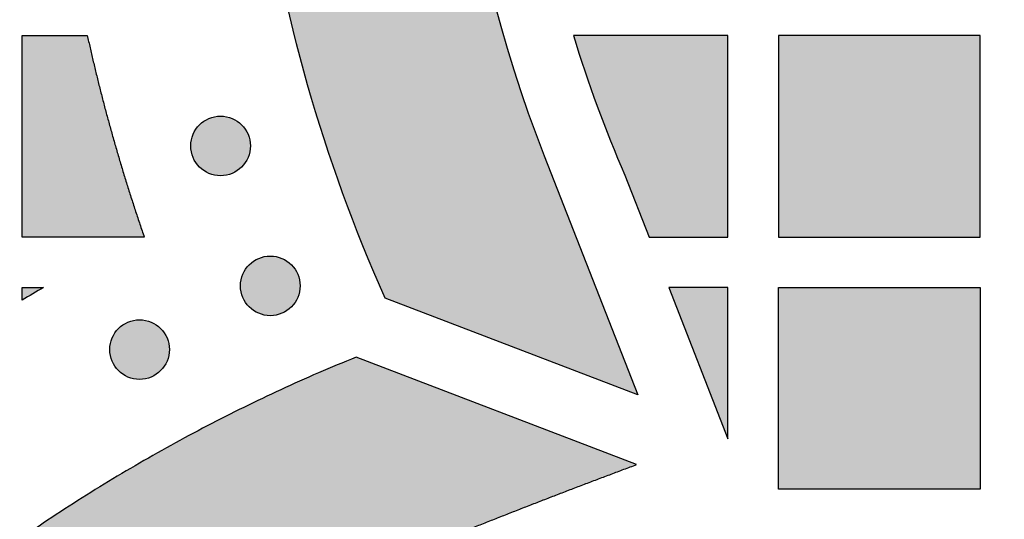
# Model space of a CAD drawing. Header units: millimetres. Extents: x -3873 to -97, y 912 to 4165.
# Tile 432 of 656: x -1848 to -1790, y 2968 to 2998. Entities that reach past the tile are written whole.
import ezdxf

# ---------------------------------------------------------------- set-up
doc = ezdxf.new("R2010")
doc.units = ezdxf.units.MM
doc.layers.add('pattern', color=7, linetype='Continuous', true_color=0x000000)

msp = doc.modelspace()

# ---------------------------------------------------------------- hatches: boundary and pattern name
at = {"layer": 'pattern'}
for points in [[(-1727.51, 3080.489), (-1721.756, 3065.465), (-1735.983, 3071.031), (-1738.491, 3071.965), (-1741.038, 3072.821), (-1743.619, 3073.597), (-1746.232, 3074.289), (-1748.871, 3074.897), (-1751.533, 3075.418), (-1754.214, 3075.853), (-1756.909, 3076.199), (-1759.614, 3076.457), (-1762.325, 3076.625), (-1765.036, 3076.705), (-1767.745, 3076.695), (-1770.446, 3076.597), (-1773.135, 3076.411), (-1775.808, 3076.139), (-1778.46, 3075.781), (-1779.455, 3075.621), (-1780.448, 3075.44), (-1781.441, 3075.24), (-1782.432, 3075.02), (-1783.421, 3074.779), (-1784.407, 3074.519), (-1785.39, 3074.238), (-1786.369, 3073.937), (-1787.343, 3073.617), (-1788.312, 3073.276), (-1789.275, 3072.916), (-1790.231, 3072.537), (-1791.181, 3072.138), (-1792.123, 3071.72), (-1793.057, 3071.282), (-1793.982, 3070.827), (-1794.898, 3070.353), (-1795.803, 3069.86), (-1796.699, 3069.35), (-1797.584, 3068.822), (-1798.457, 3068.278), (-1799.318, 3067.716), (-1800.167, 3067.138), (-1801.003, 3066.544), (-1801.826, 3065.935), (-1802.635, 3065.31), (-1803.429, 3064.671), (-1804.21, 3064.018), (-1804.975, 3063.351), (-1805.726, 3062.671), (-1806.461, 3061.978), (-1807.18, 3061.273), (-1807.885, 3060.554), (-1808.578, 3059.819), (-1809.258, 3059.069), (-1809.925, 3058.303), (-1810.578, 3057.523), (-1811.217, 3056.728), (-1811.842, 3055.919), (-1812.451, 3055.096), (-1813.045, 3054.26), (-1813.623, 3053.411), (-1814.185, 3052.55), (-1814.729, 3051.677), (-1815.257, 3050.792), (-1815.767, 3049.897), (-1816.259, 3048.991), (-1816.734, 3048.075), (-1817.189, 3047.15), (-1817.626, 3046.216), (-1818.045, 3045.274), (-1818.443, 3044.324), (-1818.823, 3043.368), (-1819.183, 3042.405), (-1819.524, 3041.436), (-1819.844, 3040.462), (-1820.145, 3039.483), (-1820.425, 3038.5), (-1820.686, 3037.514), (-1820.926, 3036.525), (-1821.147, 3035.534), (-1821.347, 3034.541), (-1821.528, 3033.548), (-1821.688, 3032.553), (-1822.046, 3029.901), (-1822.318, 3027.228), (-1822.504, 3024.539), (-1822.602, 3021.838), (-1822.611, 3019.13), (-1822.532, 3016.418), (-1822.364, 3013.707), (-1822.106, 3011.002), (-1821.76, 3008.307), (-1821.325, 3005.626), (-1820.804, 3002.964), (-1820.196, 3000.325), (-1819.503, 2997.712), (-1818.728, 2995.131), (-1817.872, 2992.584), (-1816.938, 2990.076), (-1811.372, 2975.849), (-1826.396, 2981.603), (-1827.062, 2983.13), (-1827.702, 2984.672), (-1828.316, 2986.228), (-1828.904, 2987.798), (-1829.464, 2989.382), (-1829.998, 2990.977), (-1830.504, 2992.585), (-1830.982, 2994.204), (-1831.431, 2995.833), (-1831.852, 2997.472), (-1832.243, 2999.119), (-1832.606, 3000.775), (-1832.939, 3002.438), (-1833.242, 3004.107), (-1833.515, 3005.782), (-1833.759, 3007.463), (-1833.972, 3009.147), (-1834.155, 3010.834), (-1834.307, 3012.524), (-1834.43, 3014.216), (-1834.521, 3015.908), (-1834.583, 3017.6), (-1834.614, 3019.292), (-1834.615, 3020.982), (-1834.586, 3022.669), (-1834.527, 3024.354), (-1834.438, 3026.034), (-1834.319, 3027.71), (-1834.171, 3029.38), (-1833.994, 3031.043), (-1833.788, 3032.7), (-1833.553, 3034.349), (-1833.355, 3035.574), (-1833.133, 3036.8), (-1832.886, 3038.024), (-1832.614, 3039.246), (-1832.318, 3040.465), (-1831.996, 3041.681), (-1831.65, 3042.893), (-1831.28, 3044.099), (-1830.884, 3045.3), (-1830.465, 3046.495), (-1830.021, 3047.682), (-1829.553, 3048.862), (-1829.061, 3050.033), (-1828.545, 3051.194), (-1828.006, 3052.345), (-1827.444, 3053.486), (-1826.86, 3054.615), (-1826.253, 3055.732), (-1825.624, 3056.836), (-1824.973, 3057.927), (-1824.302, 3059.003), (-1823.609, 3060.065), (-1822.897, 3061.112), (-1822.164, 3062.142), (-1821.413, 3063.157), (-1820.643, 3064.154), (-1819.855, 3065.134), (-1819.05, 3066.097), (-1818.227, 3067.04), (-1817.389, 3067.966), (-1816.534, 3068.872), (-1815.665, 3069.758), (-1814.778, 3070.627), (-1813.872, 3071.482), (-1812.947, 3072.32), (-1812.003, 3073.143), (-1811.041, 3073.948), (-1810.061, 3074.736), (-1809.064, 3075.506), (-1808.049, 3076.258), (-1807.018, 3076.99), (-1805.972, 3077.702), (-1804.91, 3078.395), (-1803.833, 3079.066), (-1802.743, 3079.717), (-1801.639, 3080.346), (-1800.522, 3080.953), (-1799.393, 3081.538), (-1798.252, 3082.099), (-1797.101, 3082.638), (-1795.939, 3083.154), (-1794.769, 3083.646), (-1793.589, 3084.114), (-1792.402, 3084.558), (-1791.207, 3084.977), (-1790.006, 3085.373), (-1788.799, 3085.743), (-1787.588, 3086.089), (-1786.372, 3086.411), (-1785.153, 3086.707), (-1783.931, 3086.979), (-1782.707, 3087.226), (-1781.481, 3087.448), (-1780.256, 3087.646), (-1778.607, 3087.881), (-1776.95, 3088.087), (-1775.286, 3088.264), (-1773.616, 3088.412), (-1771.941, 3088.531), (-1770.261, 3088.62), (-1768.576, 3088.679), (-1766.889, 3088.708), (-1765.199, 3088.707), (-1763.507, 3088.676), (-1761.815, 3088.614), (-1760.122, 3088.523), (-1758.431, 3088.401), (-1756.741, 3088.248), (-1755.054, 3088.065), (-1753.369, 3087.852), (-1751.689, 3087.609), (-1750.014, 3087.335), (-1748.345, 3087.032), (-1746.682, 3086.699), (-1745.026, 3086.337), (-1743.379, 3085.945), (-1741.74, 3085.524), (-1740.111, 3085.075), (-1738.492, 3084.597), (-1736.884, 3084.091), (-1735.288, 3083.558), (-1733.705, 3082.997), (-1732.135, 3082.409), (-1730.579, 3081.795), (-1729.037, 3081.155)], [(-1840.73, 2985.242), (-1848.002, 2985.242), (-1848.002, 2997.242), (-1844.12, 2997.242), (-1843.413, 2994.241), (-1842.611, 2991.239), (-1841.716, 2988.238)], [(-1815.196, 2997.242), (-1814.52, 2995.131), (-1813.784, 2993.039), (-1812.989, 2990.969), (-1812.137, 2988.923), (-1810.697, 2985.242), (-1806.002, 2985.242), (-1806.002, 2997.242)], [(-1791.002, 2985.242), (-1791.002, 2997.242), (-1803.002, 2997.242), (-1803.002, 2985.242)], [(-1834.936, 2991.919), (-1834.964, 2991.947), (-1834.993, 2991.974), (-1835.023, 2992.001), (-1835.054, 2992.027), (-1835.086, 2992.053), (-1835.118, 2992.078), (-1835.151, 2992.103), (-1835.185, 2992.127), (-1835.22, 2992.15), (-1835.256, 2992.173), (-1835.293, 2992.195), (-1835.33, 2992.216), (-1835.368, 2992.237), (-1835.407, 2992.256), (-1835.446, 2992.275), (-1835.486, 2992.293), (-1835.527, 2992.31), (-1835.568, 2992.326), (-1835.61, 2992.341), (-1835.653, 2992.356), (-1835.696, 2992.369), (-1835.739, 2992.381), (-1835.783, 2992.392), (-1835.827, 2992.401), (-1835.872, 2992.41), (-1835.917, 2992.418), (-1835.962, 2992.424), (-1836.008, 2992.43), (-1836.053, 2992.434), (-1836.099, 2992.437), (-1836.145, 2992.439), (-1836.191, 2992.439), (-1836.237, 2992.439), (-1836.283, 2992.437), (-1836.328, 2992.434), (-1836.374, 2992.43), (-1836.42, 2992.424), (-1836.465, 2992.418), (-1836.51, 2992.41), (-1836.554, 2992.401), (-1836.599, 2992.392), (-1836.643, 2992.381), (-1836.686, 2992.369), (-1836.729, 2992.356), (-1836.772, 2992.341), (-1836.813, 2992.326), (-1836.855, 2992.31), (-1836.896, 2992.293), (-1836.936, 2992.275), (-1836.975, 2992.256), (-1837.014, 2992.237), (-1837.052, 2992.216), (-1837.089, 2992.195), (-1837.126, 2992.173), (-1837.161, 2992.15), (-1837.196, 2992.127), (-1837.23, 2992.103), (-1837.264, 2992.078), (-1837.296, 2992.053), (-1837.328, 2992.027), (-1837.358, 2992.001), (-1837.388, 2991.974), (-1837.417, 2991.947), (-1837.445, 2991.919), (-1837.473, 2991.891), (-1837.5, 2991.862), (-1837.527, 2991.832), (-1837.553, 2991.802), (-1837.579, 2991.77), (-1837.604, 2991.738), (-1837.629, 2991.704), (-1837.653, 2991.67), (-1837.676, 2991.635), (-1837.699, 2991.6), (-1837.721, 2991.563), (-1837.742, 2991.526), (-1837.763, 2991.488), (-1837.782, 2991.449), (-1837.801, 2991.41), (-1837.819, 2991.37), (-1837.836, 2991.329), (-1837.852, 2991.287), (-1837.867, 2991.246), (-1837.882, 2991.203), (-1837.895, 2991.16), (-1837.907, 2991.117), (-1837.918, 2991.073), (-1837.927, 2991.028), (-1837.936, 2990.984), (-1837.944, 2990.939), (-1837.95, 2990.894), (-1837.956, 2990.848), (-1837.96, 2990.802), (-1837.963, 2990.757), (-1837.965, 2990.711), (-1837.965, 2990.665), (-1837.965, 2990.619), (-1837.963, 2990.573), (-1837.96, 2990.527), (-1837.956, 2990.482), (-1837.95, 2990.436), (-1837.944, 2990.391), (-1837.936, 2990.346), (-1837.927, 2990.301), (-1837.918, 2990.257), (-1837.907, 2990.213), (-1837.895, 2990.17), (-1837.882, 2990.127), (-1837.867, 2990.084), (-1837.852, 2990.042), (-1837.836, 2990.001), (-1837.819, 2989.96), (-1837.801, 2989.92), (-1837.782, 2989.881), (-1837.763, 2989.842), (-1837.742, 2989.804), (-1837.721, 2989.767), (-1837.699, 2989.73), (-1837.676, 2989.694), (-1837.653, 2989.659), (-1837.629, 2989.625), (-1837.604, 2989.592), (-1837.579, 2989.56), (-1837.553, 2989.528), (-1837.527, 2989.497), (-1837.5, 2989.467), (-1837.473, 2989.438), (-1837.445, 2989.41), (-1837.417, 2989.383), (-1837.388, 2989.356), (-1837.358, 2989.329), (-1837.328, 2989.303), (-1837.296, 2989.277), (-1837.264, 2989.252), (-1837.23, 2989.227), (-1837.196, 2989.203), (-1837.161, 2989.179), (-1837.126, 2989.157), (-1837.089, 2989.135), (-1837.052, 2989.113), (-1837.014, 2989.093), (-1836.975, 2989.073), (-1836.936, 2989.054), (-1836.896, 2989.036), (-1836.855, 2989.019), (-1836.813, 2989.003), (-1836.772, 2988.988), (-1836.729, 2988.974), (-1836.686, 2988.961), (-1836.643, 2988.949), (-1836.599, 2988.938), (-1836.554, 2988.928), (-1836.51, 2988.919), (-1836.465, 2988.912), (-1836.42, 2988.905), (-1836.374, 2988.9), (-1836.328, 2988.896), (-1836.283, 2988.893), (-1836.237, 2988.891), (-1836.191, 2988.891), (-1836.145, 2988.891), (-1836.099, 2988.893), (-1836.053, 2988.896), (-1836.008, 2988.9), (-1835.962, 2988.905), (-1835.917, 2988.912), (-1835.872, 2988.919), (-1835.827, 2988.928), (-1835.783, 2988.938), (-1835.739, 2988.949), (-1835.696, 2988.961), (-1835.653, 2988.974), (-1835.61, 2988.988), (-1835.568, 2989.003), (-1835.527, 2989.019), (-1835.486, 2989.036), (-1835.446, 2989.054), (-1835.407, 2989.073), (-1835.368, 2989.093), (-1835.33, 2989.113), (-1835.293, 2989.135), (-1835.256, 2989.157), (-1835.22, 2989.179), (-1835.185, 2989.203), (-1835.151, 2989.227), (-1835.118, 2989.252), (-1835.086, 2989.277), (-1835.054, 2989.303), (-1835.023, 2989.329), (-1834.993, 2989.356), (-1834.964, 2989.383), (-1834.936, 2989.41), (-1834.909, 2989.438), (-1834.882, 2989.467), (-1834.855, 2989.497), (-1834.829, 2989.528), (-1834.803, 2989.56), (-1834.778, 2989.592), (-1834.753, 2989.625), (-1834.729, 2989.659), (-1834.705, 2989.694), (-1834.683, 2989.73), (-1834.661, 2989.767), (-1834.639, 2989.804), (-1834.619, 2989.842), (-1834.599, 2989.881), (-1834.58, 2989.92), (-1834.562, 2989.96), (-1834.545, 2990.001), (-1834.529, 2990.042), (-1834.514, 2990.084), (-1834.5, 2990.127), (-1834.487, 2990.17), (-1834.475, 2990.213), (-1834.464, 2990.257), (-1834.454, 2990.301), (-1834.445, 2990.346), (-1834.438, 2990.391), (-1834.431, 2990.436), (-1834.426, 2990.482), (-1834.422, 2990.527), (-1834.419, 2990.573), (-1834.417, 2990.619), (-1834.417, 2990.665), (-1834.417, 2990.711), (-1834.419, 2990.757), (-1834.422, 2990.802), (-1834.426, 2990.848), (-1834.431, 2990.894), (-1834.438, 2990.939), (-1834.445, 2990.984), (-1834.454, 2991.028), (-1834.464, 2991.073), (-1834.475, 2991.117), (-1834.487, 2991.16), (-1834.5, 2991.203), (-1834.514, 2991.246), (-1834.529, 2991.287), (-1834.545, 2991.329), (-1834.562, 2991.37), (-1834.58, 2991.41), (-1834.599, 2991.449), (-1834.619, 2991.488), (-1834.639, 2991.526), (-1834.661, 2991.563), (-1834.683, 2991.6), (-1834.705, 2991.635), (-1834.729, 2991.67), (-1834.753, 2991.704), (-1834.778, 2991.738), (-1834.803, 2991.77), (-1834.829, 2991.802), (-1834.855, 2991.832), (-1834.882, 2991.862), (-1834.909, 2991.891)], [(-1831.977, 2983.595), (-1832.005, 2983.623), (-1832.034, 2983.65), (-1832.064, 2983.677), (-1832.094, 2983.703), (-1832.126, 2983.729), (-1832.158, 2983.754), (-1832.192, 2983.779), (-1832.226, 2983.803), (-1832.261, 2983.826), (-1832.297, 2983.849), (-1832.333, 2983.871), (-1832.37, 2983.892), (-1832.408, 2983.913), (-1832.447, 2983.932), (-1832.486, 2983.951), (-1832.527, 2983.969), (-1832.567, 2983.986), (-1832.609, 2984.002), (-1832.651, 2984.017), (-1832.693, 2984.031), (-1832.736, 2984.045), (-1832.779, 2984.057), (-1832.823, 2984.068), (-1832.868, 2984.077), (-1832.912, 2984.086), (-1832.957, 2984.094), (-1833.003, 2984.1), (-1833.048, 2984.106), (-1833.094, 2984.11), (-1833.139, 2984.113), (-1833.185, 2984.114), (-1833.231, 2984.115), (-1833.277, 2984.114), (-1833.323, 2984.113), (-1833.369, 2984.11), (-1833.414, 2984.106), (-1833.46, 2984.1), (-1833.505, 2984.094), (-1833.55, 2984.086), (-1833.595, 2984.077), (-1833.639, 2984.068), (-1833.683, 2984.057), (-1833.726, 2984.045), (-1833.769, 2984.031), (-1833.812, 2984.017), (-1833.854, 2984.002), (-1833.895, 2983.986), (-1833.936, 2983.969), (-1833.976, 2983.951), (-1834.015, 2983.932), (-1834.054, 2983.913), (-1834.092, 2983.892), (-1834.129, 2983.871), (-1834.166, 2983.849), (-1834.202, 2983.826), (-1834.237, 2983.803), (-1834.271, 2983.779), (-1834.304, 2983.754), (-1834.336, 2983.729), (-1834.368, 2983.703), (-1834.399, 2983.677), (-1834.429, 2983.65), (-1834.458, 2983.623), (-1834.486, 2983.595), (-1834.513, 2983.567), (-1834.541, 2983.538), (-1834.567, 2983.508), (-1834.594, 2983.478), (-1834.619, 2983.446), (-1834.645, 2983.414), (-1834.669, 2983.38), (-1834.693, 2983.346), (-1834.717, 2983.311), (-1834.739, 2983.276), (-1834.761, 2983.239), (-1834.783, 2983.202), (-1834.803, 2983.164), (-1834.823, 2983.125), (-1834.842, 2983.086), (-1834.86, 2983.045), (-1834.877, 2983.005), (-1834.893, 2982.963), (-1834.908, 2982.921), (-1834.922, 2982.879), (-1834.935, 2982.836), (-1834.947, 2982.793), (-1834.958, 2982.749), (-1834.968, 2982.704), (-1834.977, 2982.66), (-1834.984, 2982.615), (-1834.991, 2982.569), (-1834.996, 2982.524), (-1835, 2982.478), (-1835.003, 2982.433), (-1835.005, 2982.387), (-1835.006, 2982.341), (-1835.005, 2982.295), (-1835.003, 2982.249), (-1835, 2982.203), (-1834.996, 2982.158), (-1834.991, 2982.112), (-1834.984, 2982.067), (-1834.977, 2982.022), (-1834.968, 2981.977), (-1834.958, 2981.933), (-1834.947, 2981.889), (-1834.935, 2981.846), (-1834.922, 2981.803), (-1834.908, 2981.76), (-1834.893, 2981.718), (-1834.877, 2981.677), (-1834.86, 2981.636), (-1834.842, 2981.596), (-1834.823, 2981.557), (-1834.803, 2981.518), (-1834.783, 2981.48), (-1834.761, 2981.443), (-1834.739, 2981.406), (-1834.717, 2981.37), (-1834.693, 2981.335), (-1834.669, 2981.301), (-1834.645, 2981.268), (-1834.619, 2981.236), (-1834.594, 2981.204), (-1834.567, 2981.173), (-1834.541, 2981.143), (-1834.513, 2981.114), (-1834.486, 2981.086), (-1834.458, 2981.059), (-1834.429, 2981.031), (-1834.399, 2981.005), (-1834.368, 2980.978), (-1834.336, 2980.953), (-1834.304, 2980.928), (-1834.271, 2980.903), (-1834.237, 2980.879), (-1834.202, 2980.855), (-1834.166, 2980.833), (-1834.129, 2980.811), (-1834.092, 2980.789), (-1834.054, 2980.769), (-1834.015, 2980.749), (-1833.976, 2980.73), (-1833.936, 2980.712), (-1833.895, 2980.695), (-1833.854, 2980.679), (-1833.812, 2980.664), (-1833.769, 2980.65), (-1833.726, 2980.637), (-1833.683, 2980.625), (-1833.639, 2980.614), (-1833.595, 2980.604), (-1833.55, 2980.595), (-1833.505, 2980.588), (-1833.46, 2980.581), (-1833.414, 2980.576), (-1833.369, 2980.572), (-1833.323, 2980.569), (-1833.277, 2980.567), (-1833.231, 2980.566), (-1833.185, 2980.567), (-1833.139, 2980.569), (-1833.094, 2980.572), (-1833.048, 2980.576), (-1833.003, 2980.581), (-1832.957, 2980.588), (-1832.912, 2980.595), (-1832.868, 2980.604), (-1832.823, 2980.614), (-1832.779, 2980.625), (-1832.736, 2980.637), (-1832.693, 2980.65), (-1832.651, 2980.664), (-1832.609, 2980.679), (-1832.567, 2980.695), (-1832.527, 2980.712), (-1832.486, 2980.73), (-1832.447, 2980.749), (-1832.408, 2980.769), (-1832.37, 2980.789), (-1832.333, 2980.811), (-1832.297, 2980.833), (-1832.261, 2980.855), (-1832.226, 2980.879), (-1832.192, 2980.903), (-1832.158, 2980.928), (-1832.126, 2980.953), (-1832.094, 2980.978), (-1832.064, 2981.005), (-1832.034, 2981.031), (-1832.005, 2981.059), (-1831.977, 2981.086), (-1831.949, 2981.114), (-1831.922, 2981.143), (-1831.895, 2981.173), (-1831.869, 2981.204), (-1831.843, 2981.236), (-1831.818, 2981.268), (-1831.793, 2981.301), (-1831.769, 2981.335), (-1831.746, 2981.37), (-1831.723, 2981.406), (-1831.701, 2981.443), (-1831.68, 2981.48), (-1831.659, 2981.518), (-1831.64, 2981.557), (-1831.621, 2981.596), (-1831.603, 2981.636), (-1831.586, 2981.677), (-1831.57, 2981.718), (-1831.555, 2981.76), (-1831.541, 2981.803), (-1831.527, 2981.846), (-1831.515, 2981.889), (-1831.504, 2981.933), (-1831.495, 2981.977), (-1831.486, 2982.022), (-1831.478, 2982.067), (-1831.472, 2982.112), (-1831.466, 2982.158), (-1831.462, 2982.203), (-1831.459, 2982.249), (-1831.458, 2982.295), (-1831.457, 2982.341), (-1831.458, 2982.387), (-1831.459, 2982.433), (-1831.462, 2982.478), (-1831.466, 2982.524), (-1831.472, 2982.569), (-1831.478, 2982.615), (-1831.486, 2982.66), (-1831.495, 2982.704), (-1831.504, 2982.749), (-1831.515, 2982.793), (-1831.527, 2982.836), (-1831.541, 2982.879), (-1831.555, 2982.921), (-1831.57, 2982.963), (-1831.586, 2983.005), (-1831.603, 2983.045), (-1831.621, 2983.086), (-1831.64, 2983.125), (-1831.659, 2983.164), (-1831.68, 2983.202), (-1831.701, 2983.239), (-1831.723, 2983.276), (-1831.746, 2983.311), (-1831.769, 2983.346), (-1831.793, 2983.38), (-1831.818, 2983.414), (-1831.843, 2983.446), (-1831.869, 2983.478), (-1831.895, 2983.508), (-1831.922, 2983.538), (-1831.949, 2983.567)], [(-1846.716, 2982.242), (-1848.002, 2981.491), (-1848.002, 2982.242)], [(-1809.523, 2982.241), (-1806.002, 2973.242), (-1806.002, 2982.241)], [(-1791.002, 2982.242), (-1791.002, 2970.242), (-1803.002, 2970.242), (-1803.002, 2982.242)], [(-1839.756, 2979.805), (-1839.784, 2979.833), (-1839.813, 2979.86), (-1839.843, 2979.887), (-1839.873, 2979.913), (-1839.905, 2979.939), (-1839.937, 2979.964), (-1839.971, 2979.989), (-1840.005, 2980.013), (-1840.04, 2980.036), (-1840.075, 2980.059), (-1840.112, 2980.081), (-1840.149, 2980.102), (-1840.187, 2980.122), (-1840.226, 2980.142), (-1840.265, 2980.161), (-1840.305, 2980.179), (-1840.346, 2980.196), (-1840.388, 2980.212), (-1840.429, 2980.227), (-1840.472, 2980.241), (-1840.515, 2980.254), (-1840.558, 2980.266), (-1840.602, 2980.277), (-1840.647, 2980.287), (-1840.691, 2980.296), (-1840.736, 2980.304), (-1840.781, 2980.31), (-1840.827, 2980.315), (-1840.873, 2980.32), (-1840.918, 2980.323), (-1840.964, 2980.324), (-1841.01, 2980.325), (-1841.056, 2980.324), (-1841.102, 2980.323), (-1841.148, 2980.32), (-1841.193, 2980.315), (-1841.239, 2980.31), (-1841.284, 2980.304), (-1841.329, 2980.296), (-1841.374, 2980.287), (-1841.418, 2980.277), (-1841.462, 2980.266), (-1841.505, 2980.254), (-1841.548, 2980.241), (-1841.591, 2980.227), (-1841.633, 2980.212), (-1841.674, 2980.196), (-1841.715, 2980.179), (-1841.755, 2980.161), (-1841.794, 2980.142), (-1841.833, 2980.122), (-1841.871, 2980.102), (-1841.908, 2980.081), (-1841.945, 2980.059), (-1841.981, 2980.036), (-1842.016, 2980.013), (-1842.05, 2979.989), (-1842.083, 2979.964), (-1842.115, 2979.939), (-1842.147, 2979.913), (-1842.178, 2979.887), (-1842.208, 2979.86), (-1842.237, 2979.833), (-1842.265, 2979.805), (-1842.292, 2979.777), (-1842.319, 2979.748), (-1842.346, 2979.718), (-1842.372, 2979.687), (-1842.398, 2979.656), (-1842.423, 2979.623), (-1842.448, 2979.59), (-1842.472, 2979.556), (-1842.496, 2979.521), (-1842.518, 2979.485), (-1842.54, 2979.449), (-1842.562, 2979.412), (-1842.582, 2979.374), (-1842.602, 2979.335), (-1842.621, 2979.295), (-1842.638, 2979.255), (-1842.656, 2979.215), (-1842.672, 2979.173), (-1842.687, 2979.131), (-1842.701, 2979.089), (-1842.714, 2979.046), (-1842.726, 2979.002), (-1842.737, 2978.958), (-1842.747, 2978.914), (-1842.756, 2978.87), (-1842.763, 2978.825), (-1842.77, 2978.779), (-1842.775, 2978.734), (-1842.779, 2978.688), (-1842.782, 2978.642), (-1842.784, 2978.597), (-1842.784, 2978.551), (-1842.784, 2978.505), (-1842.782, 2978.459), (-1842.779, 2978.413), (-1842.775, 2978.367), (-1842.77, 2978.322), (-1842.763, 2978.277), (-1842.756, 2978.232), (-1842.747, 2978.187), (-1842.737, 2978.143), (-1842.726, 2978.099), (-1842.714, 2978.055), (-1842.701, 2978.012), (-1842.687, 2977.97), (-1842.672, 2977.928), (-1842.656, 2977.887), (-1842.638, 2977.846), (-1842.621, 2977.806), (-1842.602, 2977.766), (-1842.582, 2977.728), (-1842.562, 2977.69), (-1842.54, 2977.652), (-1842.518, 2977.616), (-1842.496, 2977.58), (-1842.472, 2977.545), (-1842.448, 2977.511), (-1842.423, 2977.478), (-1842.398, 2977.445), (-1842.372, 2977.414), (-1842.346, 2977.383), (-1842.319, 2977.353), (-1842.292, 2977.324), (-1842.265, 2977.296), (-1842.237, 2977.268), (-1842.208, 2977.241), (-1842.178, 2977.215), (-1842.147, 2977.188), (-1842.115, 2977.163), (-1842.083, 2977.137), (-1842.05, 2977.113), (-1842.016, 2977.089), (-1841.981, 2977.065), (-1841.945, 2977.042), (-1841.908, 2977.02), (-1841.871, 2976.999), (-1841.833, 2976.979), (-1841.794, 2976.959), (-1841.755, 2976.94), (-1841.715, 2976.922), (-1841.674, 2976.905), (-1841.633, 2976.889), (-1841.591, 2976.874), (-1841.548, 2976.86), (-1841.505, 2976.847), (-1841.462, 2976.835), (-1841.418, 2976.824), (-1841.374, 2976.814), (-1841.329, 2976.805), (-1841.284, 2976.798), (-1841.239, 2976.791), (-1841.193, 2976.786), (-1841.148, 2976.782), (-1841.102, 2976.779), (-1841.056, 2976.777), (-1841.01, 2976.776), (-1840.964, 2976.777), (-1840.918, 2976.779), (-1840.873, 2976.782), (-1840.827, 2976.786), (-1840.781, 2976.791), (-1840.736, 2976.798), (-1840.691, 2976.805), (-1840.647, 2976.814), (-1840.602, 2976.824), (-1840.558, 2976.835), (-1840.515, 2976.847), (-1840.472, 2976.86), (-1840.429, 2976.874), (-1840.388, 2976.889), (-1840.346, 2976.905), (-1840.305, 2976.922), (-1840.265, 2976.94), (-1840.226, 2976.959), (-1840.187, 2976.979), (-1840.149, 2976.999), (-1840.112, 2977.02), (-1840.075, 2977.042), (-1840.04, 2977.065), (-1840.005, 2977.089), (-1839.971, 2977.113), (-1839.937, 2977.137), (-1839.905, 2977.163), (-1839.873, 2977.188), (-1839.843, 2977.215), (-1839.813, 2977.241), (-1839.784, 2977.268), (-1839.756, 2977.296), (-1839.728, 2977.324), (-1839.701, 2977.353), (-1839.674, 2977.383), (-1839.648, 2977.414), (-1839.622, 2977.445), (-1839.597, 2977.478), (-1839.572, 2977.511), (-1839.548, 2977.545), (-1839.525, 2977.58), (-1839.502, 2977.616), (-1839.48, 2977.652), (-1839.459, 2977.69), (-1839.438, 2977.728), (-1839.419, 2977.766), (-1839.4, 2977.806), (-1839.382, 2977.846), (-1839.365, 2977.887), (-1839.349, 2977.928), (-1839.334, 2977.97), (-1839.319, 2978.012), (-1839.306, 2978.055), (-1839.294, 2978.099), (-1839.283, 2978.143), (-1839.273, 2978.187), (-1839.265, 2978.232), (-1839.257, 2978.277), (-1839.251, 2978.322), (-1839.245, 2978.367), (-1839.241, 2978.413), (-1839.238, 2978.459), (-1839.236, 2978.505), (-1839.236, 2978.551), (-1839.236, 2978.597), (-1839.238, 2978.642), (-1839.241, 2978.688), (-1839.245, 2978.734), (-1839.251, 2978.779), (-1839.257, 2978.825), (-1839.265, 2978.87), (-1839.273, 2978.914), (-1839.283, 2978.958), (-1839.294, 2979.002), (-1839.306, 2979.046), (-1839.319, 2979.089), (-1839.334, 2979.131), (-1839.349, 2979.173), (-1839.365, 2979.215), (-1839.382, 2979.255), (-1839.4, 2979.295), (-1839.419, 2979.335), (-1839.438, 2979.374), (-1839.459, 2979.412), (-1839.48, 2979.449), (-1839.502, 2979.485), (-1839.525, 2979.521), (-1839.548, 2979.556), (-1839.572, 2979.59), (-1839.597, 2979.623), (-1839.622, 2979.656), (-1839.648, 2979.687), (-1839.674, 2979.718), (-1839.701, 2979.748), (-1839.728, 2979.777)], [(-1811.438, 2971.708), (-1828.127, 2978.1), (-1830.382, 2977.155), (-1832.618, 2976.154), (-1834.833, 2975.098), (-1837.026, 2973.988), (-1839.193, 2972.825), (-1841.334, 2971.608), (-1843.446, 2970.34), (-1845.528, 2969.021), (-1847.578, 2967.652), (-1849.593, 2966.235), (-1851.573, 2964.771), (-1853.515, 2963.261), (-1855.418, 2961.706), (-1857.281, 2960.109), (-1859.102, 2958.47), (-1860.879, 2956.792), (-1862.015, 2955.67), (-1863.13, 2954.523), (-1864.222, 2953.353), (-1865.291, 2952.158), (-1866.336, 2950.941), (-1867.356, 2949.702), (-1868.351, 2948.441), (-1869.32, 2947.16), (-1870.262, 2945.859), (-1871.176, 2944.539), (-1872.063, 2943.201), (-1872.922, 2941.846), (-1873.751, 2940.475), (-1874.551, 2939.088), (-1875.322, 2937.687), (-1876.062, 2936.272), (-1876.844, 2934.681), (-1877.581, 2933.061), (-1878.273, 2931.413), (-1878.917, 2929.74), (-1879.512, 2928.043), (-1880.059, 2926.324), (-1880.555, 2924.586), (-1880.999, 2922.831), (-1881.393, 2921.061), (-1881.734, 2919.278), (-1882.023, 2917.485), (-1882.259, 2915.685), (-1882.442, 2913.879), (-1882.572, 2912.071), (-1882.65, 2910.262), (-1882.676, 2908.454), (-1882.652, 2906.647), (-1882.575, 2904.838), (-1882.446, 2903.029), (-1882.265, 2901.223), (-1882.03, 2899.423), (-1881.743, 2897.63), (-1881.404, 2895.847), (-1881.012, 2894.077), (-1880.569, 2892.321), (-1880.074, 2890.582), (-1879.529, 2888.863), (-1878.935, 2887.165), (-1878.293, 2885.491), (-1877.603, 2883.843), (-1876.867, 2882.222), (-1876.086, 2880.631), (-1875.347, 2879.216), (-1874.578, 2877.814), (-1873.779, 2876.426), (-1872.951, 2875.054), (-1872.094, 2873.698), (-1871.208, 2872.359), (-1870.294, 2871.039), (-1869.354, 2869.737), (-1868.386, 2868.455), (-1867.392, 2867.193), (-1866.373, 2865.953), (-1865.329, 2864.735), (-1864.261, 2863.54), (-1863.17, 2862.368), (-1862.057, 2861.221), (-1860.921, 2860.098), (-1859.145, 2858.418), (-1857.326, 2856.778), (-1855.464, 2855.179), (-1853.563, 2853.623), (-1851.622, 2852.111), (-1849.643, 2850.645), (-1847.629, 2849.226), (-1845.581, 2847.855), (-1843.5, 2846.534), (-1841.389, 2845.264), (-1839.249, 2844.046), (-1837.083, 2842.88), (-1834.891, 2841.769), (-1832.677, 2840.711), (-1830.442, 2839.708), (-1828.188, 2838.762), (-1811.493, 2845.139), (-1823.672, 2849.879), (-1825.662, 2850.715), (-1827.635, 2851.601), (-1829.59, 2852.534), (-1831.525, 2853.516), (-1833.438, 2854.545), (-1835.327, 2855.621), (-1837.191, 2856.742), (-1839.028, 2857.908), (-1840.837, 2859.118), (-1842.615, 2860.371), (-1844.362, 2861.665), (-1846.075, 2863), (-1847.754, 2864.374), (-1849.398, 2865.786), (-1851.004, 2867.234), (-1852.572, 2868.717), (-1853.532, 2869.666), (-1854.473, 2870.636), (-1855.396, 2871.627), (-1856.299, 2872.637), (-1857.181, 2873.667), (-1858.043, 2874.716), (-1858.883, 2875.782), (-1859.701, 2876.866), (-1860.496, 2877.967), (-1861.269, 2879.083), (-1862.017, 2880.215), (-1862.742, 2881.361), (-1863.442, 2882.521), (-1864.118, 2883.694), (-1864.768, 2884.88), (-1865.393, 2886.076), (-1866.019, 2887.352), (-1866.609, 2888.652), (-1867.162, 2889.975), (-1867.677, 2891.318), (-1868.153, 2892.682), (-1868.59, 2894.063), (-1868.986, 2895.46), (-1869.341, 2896.872), (-1869.655, 2898.295), (-1869.928, 2899.73), (-1870.158, 2901.173), (-1870.346, 2902.622), (-1870.492, 2904.077), (-1870.595, 2905.534), (-1870.657, 2906.992), (-1870.676, 2908.449), (-1870.655, 2909.906), (-1870.593, 2911.364), (-1870.488, 2912.821), (-1870.341, 2914.276), (-1870.152, 2915.725), (-1869.92, 2917.168), (-1869.647, 2918.602), (-1869.331, 2920.025), (-1868.975, 2921.437), (-1868.577, 2922.833), (-1868.139, 2924.214), (-1867.662, 2925.577), (-1867.145, 2926.921), (-1866.591, 2928.243), (-1866, 2929.542), (-1865.373, 2930.817), (-1864.748, 2932.013), (-1864.096, 2933.198), (-1863.42, 2934.37), (-1862.718, 2935.53), (-1861.993, 2936.676), (-1861.243, 2937.807), (-1860.47, 2938.923), (-1859.673, 2940.022), (-1858.854, 2941.106), (-1858.013, 2942.171), (-1857.151, 2943.219), (-1856.268, 2944.248), (-1855.364, 2945.258), (-1854.44, 2946.248), (-1853.498, 2947.217), (-1852.537, 2948.165), (-1850.968, 2949.647), (-1849.36, 2951.094), (-1847.716, 2952.504), (-1846.036, 2953.877), (-1844.321, 2955.21), (-1842.573, 2956.503), (-1840.794, 2957.754), (-1838.984, 2958.962), (-1837.146, 2960.127), (-1835.281, 2961.247), (-1833.391, 2962.321), (-1831.477, 2963.348), (-1829.542, 2964.328), (-1827.586, 2965.26), (-1825.612, 2966.143), (-1823.621, 2966.978)]]:
    msp.add_hatch(color=256, dxfattribs=at).paths.add_polyline_path(points, flags=0)

# ---------------------------------------------------------------- linework, layer by layer
for p, q in [((-1848.002, 2985.242), (-1848.002, 2997.242)), ((-1848.002, 2997.242), (-1844.12, 2997.242)), ((-1840.73, 2985.242), (-1848.002, 2985.242)), ((-1811.438, 2971.708), (-1828.127, 2978.1))]:
    msp.add_line(p, q, dxfattribs=at)
for points in [[(-1812.137, 2988.923), (-1810.697, 2985.242), (-1806.002, 2985.242), (-1806.002, 2997.242), (-1815.196, 2997.242)], [(-1816.938, 2990.076), (-1811.372, 2975.849), (-1826.396, 2981.603)], [(-1848.002, 2981.491), (-1848.002, 2982.242), (-1846.716, 2982.242)]]:
    msp.add_lwpolyline(points, dxfattribs=at)
for points in [[(-1791.002, 2985.242), (-1791.002, 2997.242), (-1803.002, 2997.242), (-1803.002, 2985.242)], [(-1809.523, 2982.241), (-1806.002, 2973.242), (-1806.002, 2982.241)], [(-1791.002, 2982.242), (-1791.002, 2970.242), (-1803.002, 2970.242), (-1803.002, 2982.242)]]:
    msp.add_lwpolyline(points, close=True, dxfattribs=at)
for centre in [(-1836.191, 2990.665), (-1833.231, 2982.341), (-1841.01, 2978.551)]:
    msp.add_circle(centre, 1.774, dxfattribs=at)
at = {"layer": 'pattern', "extrusion": (0, 0, -1)}
msp.add_arc((1739.967, 3020.188), 94.651, 335.94227, 8.60409, dxfattribs=at)
at = {"layer": 'pattern'}
for centre, radius, start, end in [((-1739.967, 3020.188), 82.651, 171.39591, 201.36652), ((-1739.967, 3020.188), 78.651, 196.96299, 203.42314), ((-1789.645, 2883.008), 114.475, 119.9041, 120.64921)]:
    msp.add_arc(centre, radius, start, end, dxfattribs=at)
msp.add_rational_spline([(-1844.12, 2997.242), (-1842.797, 2991.235), (-1840.73, 2985.242)], [1, 0.998341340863, 1], degree=2, dxfattribs=at)
for points, weights, knots in [([(-1828.127, 2978.1), (-1846.572, 2970.626), (-1860.879, 2956.792), (-1870.181, 2947.797), (-1876.062, 2936.272), (-1882.676, 2923.311), (-1882.676, 2908.454)], [1, 0.981658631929, 1, 0.986392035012, 1, 0.972296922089, 1], [-797.099728, -797.099728, -797.099728, -757.786115, -757.786115, -732.143656, -732.143656, -703.584068, -703.584068, -703.584068]), ([(-1870.676, 2908.449), (-1870.675, 2920.429), (-1865.373, 2930.817), (-1860.401, 2940.561), (-1852.537, 2948.165), (-1839.906, 2960.379), (-1823.621, 2966.978), (-1817.564, 2969.432), (-1811.438, 2971.708)], [1, 0.972308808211, 1, 0.986392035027, 1, 0.98165863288, 1, 0.999892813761, 1], [-499.846142, -499.846142, -499.846142, -476.953856, -476.953856, -455.27524, -455.27524, -420.565339, -420.565339, -407.495595, -407.495595, -407.495595])]:
    msp.add_rational_spline(points, weights, degree=2, knots=knots, dxfattribs=at)

doc.saveas('drawing.dxf')
